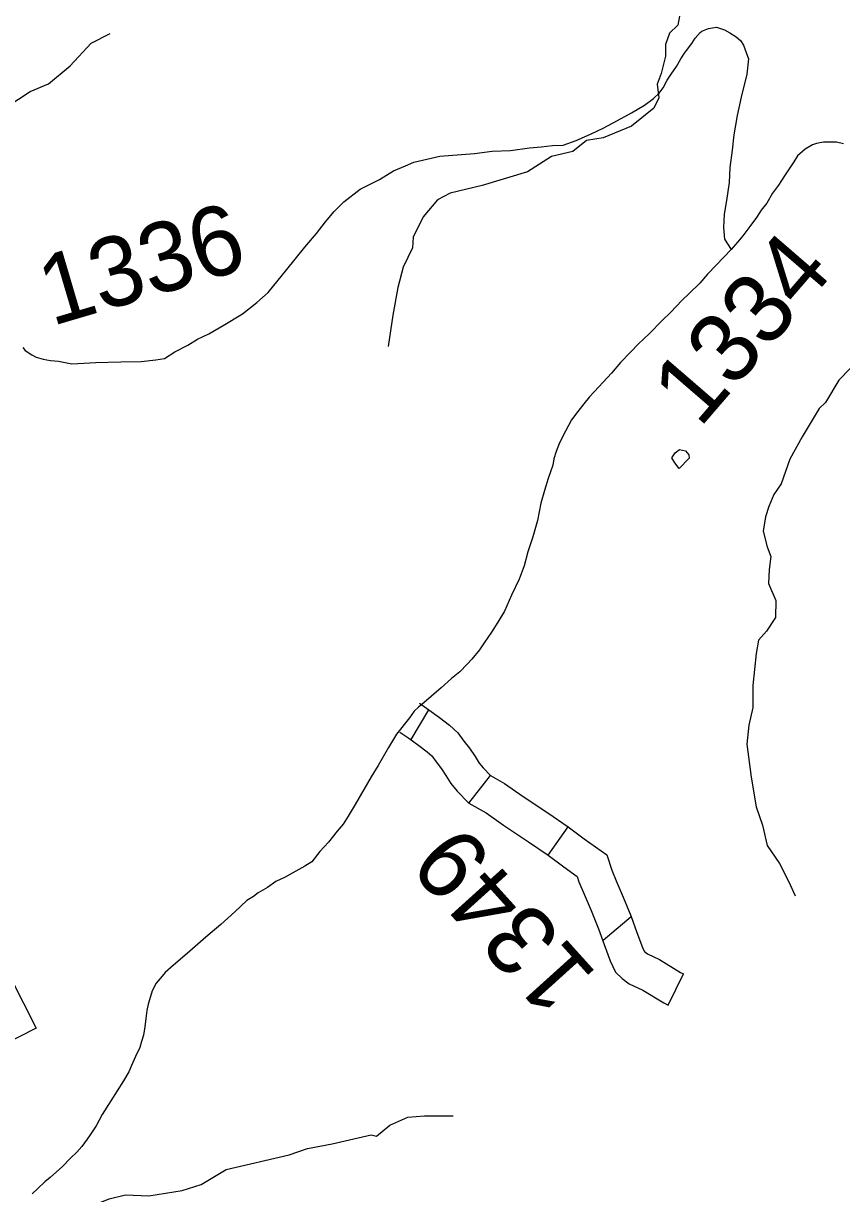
# Model space of a CAD drawing. Extents: x 1347947 to 1350662, y 1027710 to 1030532.
# Drawn here: x 1348199.3 to 1348252.2, y 1028802.3 to 1028877.9 of the extents above; entities that cross this region are included whole.
import ezdxf

# ---------------------------------------------------------------- set-up
doc = ezdxf.new("R2010")
doc.units = 0
doc.layers.add('Default', color=7, linetype='Continuous')
doc.layers.add('Prop Leader Line Light', color=7, linetype='Continuous')

msp = doc.modelspace()

# ---------------------------------------------------------------- linework, layer by layer
at = {"layer": 'Default'}
for p, q in [((1348224.341, 1028831.619), (1348225.472, 1028833.553)), ((1348228.066, 1028827.511), (1348229.47, 1028829.301)), ((1348233.199, 1028824.152), (1348234.5, 1028825.988)), ((1348236.76, 1028818.663), (1348238.564, 1028820.185)), ((1348240.958, 1028814.463), (1348241.956, 1028816.48))]:
    msp.add_line(p, q, dxfattribs=at)
for points in [[(1348241.693, 1028878.391), (1348241.593, 1028877.814), (1348241.043, 1028877.293), (1348240.789, 1028876.566), (1348240.789, 1028875.811), (1348240.499, 1028874.689), (1348240.257, 1028873.998), (1348240.354, 1028873.109), (1348240.021, 1028872.45), (1348238.591, 1028871.279), (1348236.76, 1028870.533), (1348235.68, 1028870.36), (1348234.799, 1028869.649), (1348233.418, 1028869.318), (1348231.851, 1028868.336), (1348228.928, 1028867.442), (1348226.857, 1028866.942), (1348226.035, 1028866.517), (1348225.118, 1028865.411), (1348224.458, 1028864.112), (1348224.418, 1028863.413), (1348223.814, 1028862.156), (1348223.461, 1028860.852), (1348223.141, 1028859.067), (1348222.855, 1028857.026)], [(1348184.639, 1028877.83), (1348186.451, 1028877.533), (1348187.738, 1028876.527), (1348189.205, 1028875.169), (1348190.805, 1028873.768), (1348192.268, 1028872.852), (1348193.506, 1028872.595), (1348195.013, 1028871.811), (1348196.908, 1028872.221), (1348198.186, 1028872.539), (1348199.68, 1028873.52), (1348200.869, 1028874.013), (1348202.273, 1028875.17), (1348203.631, 1028876.635), (1348204.863, 1028877.262)], [(1348199.224, 1028856.962), (1348199.36, 1028856.776), (1348199.795, 1028856.503), (1348200.084, 1028856.341), (1348200.528, 1028856.206), (1348201.007, 1028856.121), (1348201.524, 1028856.085), (1348202.385, 1028855.923), (1348203.933, 1028855.993), (1348205.546, 1028856.04), (1348206.875, 1028856.057), (1348207.808, 1028856.163), (1348208.385, 1028856.259), (1348209.056, 1028856.687), (1348209.894, 1028857.13), (1348210.503, 1028857.505), (1348211.253, 1028857.856), (1348212.163, 1028858.382), (1348213.427, 1028859.156), (1348214.36, 1028859.881), (1348215.094, 1028860.53), (1348216.281, 1028862.011), (1348217.449, 1028863.456), (1348218.204, 1028864.349), (1348218.787, 1028865.094), (1348219.359, 1028865.755), (1348219.968, 1028866.378), (1348221.037, 1028867.216), (1348222.276, 1028867.833), (1348223.188, 1028868.384), (1348223.976, 1028868.723), (1348224.503, 1028868.958), (1348226.182, 1028869.333), (1348228.431, 1028869.513), (1348229.575, 1028869.663), (1348230.768, 1028869.707), (1348231.984, 1028869.875), (1348232.747, 1028869.95), (1348233.472, 1028870.037), (1348234.168, 1028870.06), (1348235.004, 1028870.36), (1348235.935, 1028870.765), (1348236.761, 1028871.151), (1348237.67, 1028871.648), (1348238.577, 1028872.147), (1348239.419, 1028872.631), (1348240.01, 1028873.07), (1348240.386, 1028873.419), (1348240.628, 1028873.763), (1348240.902, 1028874.259), (1348241.162, 1028874.645), (1348241.49, 1028875.143), (1348241.773, 1028875.632), (1348242.018, 1028876), (1348242.14, 1028876.168), (1348242.498, 1028876.613), (1348242.711, 1028876.964), (1348243.034, 1028877.324), (1348243.138, 1028877.418), (1348243.566, 1028877.59), (1348244.089, 1028877.674), (1348244.592, 1028877.51)], [(1348244.592, 1028877.51), (1348244.945, 1028877.321), (1348245.354, 1028877.047), (1348245.645, 1028876.827), (1348245.826, 1028876.511), (1348245.999, 1028876.048), (1348246.147, 1028875.635), (1348246.037, 1028874.634), (1348245.688, 1028873.154), (1348245.419, 1028871.972), (1348245.208, 1028870.714), (1348245.108, 1028869.717), (1348244.949, 1028868.616), (1348244.898, 1028867.645), (1348244.729, 1028866.464), (1348244.588, 1028865.597), (1348244.547, 1028864.731), (1348244.6, 1028863.976), (1348245.031, 1028863.312)], [(1348252.295, 1028870.131), (1348251.853, 1028870.251), (1348251.545, 1028870.253), (1348251.015, 1028870.253), (1348250.556, 1028870.167), (1348250.289, 1028870.076), (1348249.823, 1028869.791), (1348249.331, 1028869.37), (1348249.08, 1028868.972), (1348248.786, 1028868.528), (1348248.48, 1028868.072), (1348248.103, 1028867.473), (1348247.717, 1028866.951), (1348247.343, 1028866.298), (1348246.984, 1028865.846), (1348246.666, 1028865.381), (1348246.24, 1028864.796), (1348245.798, 1028864.191), (1348245.449, 1028863.782), (1348245.031, 1028863.312)], [(1348245.031, 1028863.312), (1348244.067, 1028862.29), (1348243.501, 1028861.707), (1348243.012, 1028861.122), (1348242.309, 1028860.457), (1348241.836, 1028860.014), (1348241.12, 1028859.244), (1348240.541, 1028858.692), (1348239.751, 1028857.886), (1348239.017, 1028857.184), (1348238.542, 1028856.697), (1348237.869, 1028855.993), (1348237.283, 1028855.301), (1348236.468, 1028854.423), (1348235.874, 1028853.773), (1348235.498, 1028853.335), (1348235.119, 1028852.834), (1348234.705, 1028852.285), (1348234.312, 1028851.565), (1348233.925, 1028850.804), (1348233.718, 1028850.252), (1348233.568, 1028849.773), (1348233.49, 1028849.372), (1348233.191, 1028848.507), (1348232.952, 1028847.722), (1348232.729, 1028846.899), (1348232.508, 1028845.794), (1348232.195, 1028844.721), (1348231.878, 1028843.751), (1348231.637, 1028842.865), (1348231.324, 1028841.995), (1348230.825, 1028840.967), (1348230.38, 1028839.922), (1348229.933, 1028839.213), (1348229.526, 1028838.574), (1348229.047, 1028837.888), (1348228.744, 1028837.424), (1348228.256, 1028836.814), (1348227.962, 1028836.502), (1348227.48, 1028835.996), (1348226.951, 1028835.574), (1348226.273, 1028834.974), (1348225.657, 1028834.421), (1348225.17, 1028834.02), (1348224.816, 1028833.714), (1348224.52, 1028833.45), (1348224.231, 1028833.038)], [(1348252.728, 1028855.623), (1348251.992, 1028854.861), (1348251.143, 1028853.425), (1348250.735, 1028853.016), (1348249.631, 1028851.201), (1348248.818, 1028849.752), (1348248.276, 1028848.147), (1348247.791, 1028847.461), (1348247.463, 1028846.698), (1348247.263, 1028846.013), (1348247.104, 1028845.09), (1348247.363, 1028844.082), (1348247.59, 1028843.453), (1348247.499, 1028842.608), (1348247.449, 1028841.707), (1348247.926, 1028840.623), (1348247.903, 1028839.508), (1348247.329, 1028838.628), (1348246.804, 1028838.058), (1348246.644, 1028837.195), (1348246.431, 1028835.129), (1348246.439, 1028833.698), (1348246.185, 1028832.564), (1348246.057, 1028831.324), (1348246.33, 1028829.19), (1348246.66, 1028827.279), (1348247.056, 1028826.08), (1348247.353, 1028824.774), (1348248.169, 1028823.61), (1348248.773, 1028822.42), (1348249.174, 1028821.525)], [(1348241.393, 1028849.517), (1348241.197, 1028849.83), (1348241.415, 1028850.162), (1348241.693, 1028850.37), (1348242.075, 1028850.298), (1348242.284, 1028850.021), (1348242.311, 1028849.807), (1348241.674, 1028849.153), (1348241.393, 1028849.517)], [(1348241.393, 1028849.517), (1348241.197, 1028849.83), (1348241.415, 1028850.162), (1348241.693, 1028850.37), (1348242.075, 1028850.298), (1348242.284, 1028850.021), (1348242.311, 1028849.807), (1348241.674, 1028849.153), (1348241.393, 1028849.517)], [(1348224.865, 1028833.967), (1348225.472, 1028833.553), (1348226.165, 1028833.06), (1348226.823, 1028832.561), (1348227.362, 1028832.056), (1348227.74, 1028831.526), (1348228.11, 1028831.058), (1348228.467, 1028830.526), (1348228.731, 1028830.103), (1348228.984, 1028829.795), (1348229.457, 1028829.308), (1348230.379, 1028828.783), (1348231.585, 1028827.946), (1348233.168, 1028826.878), (1348234.5, 1028825.988), (1348235.533, 1028825.215), (1348236.996, 1028824.176), (1348237.307, 1028823.189), (1348237.594, 1028822.497), (1348238.042, 1028821.444), (1348238.564, 1028820.185), (1348238.928, 1028819.146), (1348239.291, 1028818.179), (1348239.399, 1028817.94), (1348239.429, 1028817.914), (1348239.615, 1028817.77), (1348240.391, 1028817.402), (1348241.766, 1028816.574), (1348241.956, 1028816.48)], [(1348224.231, 1028833.038), (1348223.388, 1028831.977), (1348222.872, 1028831.108), (1348222.204, 1028829.948), (1348221.737, 1028829.211), (1348221.271, 1028828.396), (1348220.72, 1028827.427), (1348220.254, 1028826.672), (1348219.936, 1028826.165), (1348219.552, 1028825.7), (1348218.997, 1028824.984), (1348218.425, 1028824.389), (1348217.907, 1028823.73), (1348217.452, 1028823.43), (1348216.687, 1028823.016), (1348216.188, 1028822.726), (1348215.582, 1028822.447), (1348215.047, 1028822.064), (1348214.44, 1028821.726), (1348214.145, 1028821.478), (1348213.703, 1028821.216), (1348212.93, 1028820.497), (1348212.032, 1028819.661), (1348211.059, 1028818.86), (1348209.84, 1028817.786), (1348208.969, 1028817.049), (1348208.421, 1028816.563), (1348208.221, 1028816.33), (1348207.842, 1028815.881), (1348207.587, 1028815.375), (1348207.469, 1028815.015), (1348207.318, 1028814.512), (1348207.24, 1028814.111), (1348207.198, 1028813.759), (1348207.098, 1028813.059), (1348207.012, 1028812.518), (1348206.891, 1028812.113), (1348206.776, 1028811.724), (1348206.506, 1028811.125), (1348206.251, 1028810.558), (1348206.064, 1028810.137), (1348205.736, 1028809.564), (1348205.309, 1028808.915), (1348204.897, 1028808.261), (1348204.349, 1028807.393), (1348203.958, 1028806.65), (1348203.567, 1028806.069), (1348203.369, 1028805.792), (1348203.027, 1028805.322), (1348202.713, 1028804.942), (1348202.288, 1028804.561), (1348201.776, 1028804.026), (1348200.985, 1028803.303), (1348200.634, 1028803.028), (1348200.195, 1028802.591), (1348199.82, 1028802.247)], [(1348223.597, 1028832.109), (1348224.186, 1028831.707), (1348224.833, 1028831.246), (1348225.37, 1028830.839), (1348225.66, 1028830.567), (1348225.941, 1028830.174), (1348226.29, 1028829.732), (1348226.578, 1028829.304), (1348226.9, 1028828.787), (1348227.306, 1028828.294), (1348228.066, 1028827.511), (1348229.179, 1028826.877), (1348230.314, 1028826.089), (1348231.914, 1028825.01), (1348233.2, 1028824.151), (1348234.208, 1028823.397), (1348235.077, 1028822.78), (1348235.19, 1028822.418), (1348235.52, 1028821.625), (1348235.968, 1028820.572), (1348236.462, 1028819.382), (1348236.813, 1028818.378), (1348237.211, 1028817.319), (1348237.541, 1028816.589), (1348237.984, 1028816.186), (1348238.434, 1028815.84), (1348239.326, 1028815.417), (1348240.685, 1028814.598), (1348240.958, 1028814.463)], [(1348199.71, 1028799.768), (1348201.069, 1028800.27), (1348202.213, 1028800.625), (1348203.313, 1028801.32), (1348204.79, 1028801.926), (1348205.865, 1028802.202), (1348207.367, 1028802.124), (1348209.527, 1028802.47), (1348210.745, 1028802.859), (1348212.365, 1028803.82), (1348216.434, 1028804.782), (1348217.633, 1028805.178), (1348219.233, 1028805.496), (1348221.756, 1028806.061), (1348222.096, 1028805.983), (1348222.959, 1028806.7), (1348224.117, 1028807.212), (1348225.207, 1028807.3), (1348227.046, 1028807.308)]]:
    msp.add_lwpolyline(points, dxfattribs=at)
msp.add_lwpolyline([(1348187.153, 1028806.398), (1348180.58, 1028819.317), (1348193.499, 1028825.89), (1348200.072, 1028812.971)], close=True, dxfattribs=at)

# ---------------------------------------------------------------- texts
at = {"layer": 'Prop Leader Line Light'}
for s, rotation, p in [('1336', 16.47889, (1348201.072, 1028858.338)), ('1334', 49.20714, (1348242.988, 1028851.702)), ('1349', 132.06688, (1348236.451, 1028816.403))]:
    msp.add_text(s, height=4.5, rotation=rotation, dxfattribs=at).set_placement(p)

doc.saveas('drawing.dxf')
